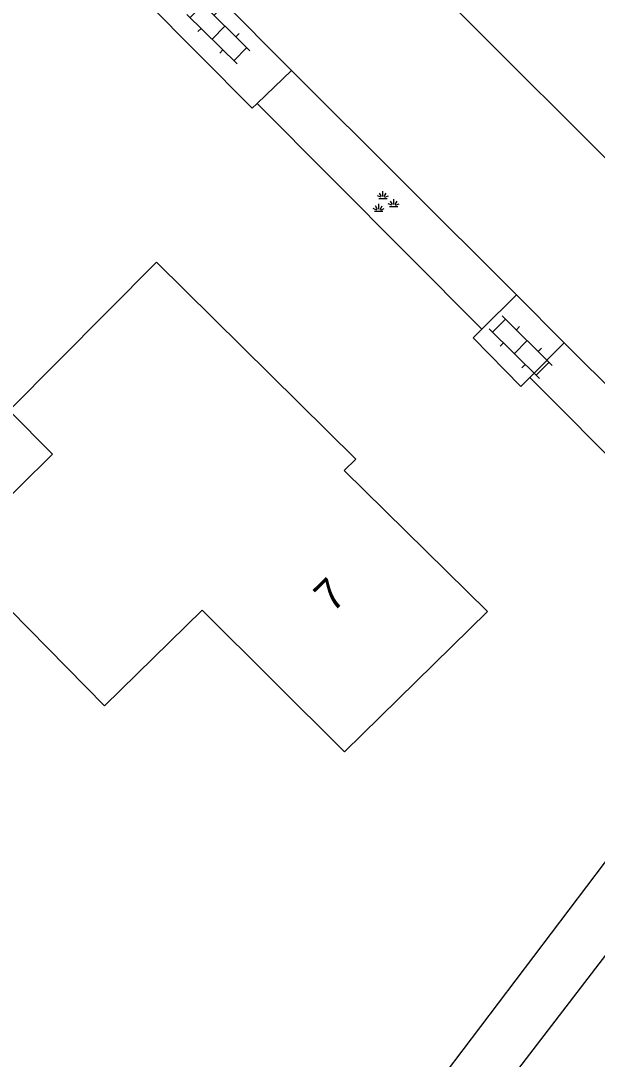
# Model space of a CAD drawing. Extents: x 137999 to 141000, y 397500 to 400501.
# Drawn here: x 138282.51 to 138301.32, y 398836.59 to 398870.5 of the extents above; entities that cross this region are included whole.
import ezdxf

# ---------------------------------------------------------------- set-up
doc = ezdxf.new("R2010")
doc.units = 0
for name, color, linetype in [('gg-afsc-erfafscheiding', 7, 'Continuous'), ('gg-anno-huisnummerreeks BGT', 7, 'Continuous'), ('gg-bbg-gedigitaliseerde bebouwing', 7, 'Continuous'), ('gg-bbg-hoofdgebouw', 7, 'Continuous'), ('gg-knt-verharding', 7, 'Continuous'), ('gg-knt-verharding nz', 7, 'Continuous'), ('gt-symb-groenvak', 7, 'Continuous'), ('gt-symb-klinker verharding', 7, 'Continuous')]:
    doc.layers.add(name, color=color, linetype=linetype)

# ---------------------------------------------------------------- blocks, each defined once
blk = doc.blocks.new('gt0-GRVAK')
at = {"layer": 'gt-symb-groenvak'}
for p, q in [((-0.047, 0.214), (-0.047, 0.393)), ((-0.11, 0.189), (-0.228, 0.24)), ((-0.182, 0.153), (0.088, 0.153)), ((-0.091, 0.211), (-0.156, 0.322)), ((-0.004, 0.211), (0.061, 0.322)), ((0.015, 0.189), (0.133, 0.24)), ((0.262, -0.052), (0.197, 0.059)), ((0.305, -0.049), (0.305, 0.13)), ((0.349, -0.052), (0.414, 0.059)), ((-0.245, -0.228), (-0.363, -0.177)), ((-0.318, -0.264), (-0.047, -0.264)), ((-0.226, -0.206), (-0.291, -0.095)), ((-0.183, -0.203), (-0.183, -0.024)), ((-0.139, -0.206), (-0.074, -0.095)), ((-0.12, -0.228), (-0.002, -0.177)), ((0.243, -0.074), (0.125, -0.023)), ((0.17, -0.11), (0.441, -0.11)), ((0.368, -0.074), (0.486, -0.023))]:
    blk.add_line(p, q, dxfattribs=at)
blk = doc.blocks.new('gt0-KL1')
at = {"layer": 'gt-symb-klinker verharding'}
for p, q in [((-0.5, 0.3), (-0.5, 0.45)), ((0.5, 0.3), (0.5, 0.45)), ((-1.15, 0.3), (1.15, 0.3)), ((-1, -0.3), (-1, 0.3)), ((0, -0.3), (0, 0.3)), ((1, -0.3), (1, 0.3)), ((-1.15, -0.3), (1.15, -0.3)), ((-0.5, -0.45), (-0.5, -0.3)), ((0.5, -0.45), (0.5, -0.3))]:
    blk.add_line(p, q, dxfattribs=at)

msp = doc.modelspace()

# ---------------------------------------------------------------- linework, layer by layer
at = {"layer": 'gg-afsc-erfafscheiding'}
msp.add_line((138290.218, 398867.8), (138297.556, 398860.427), dxfattribs=at)
msp.add_lwpolyline([(138299.121, 398858.856), (138305.82, 398852.124), (138306.161, 398849.091), (138291.747, 398830.045), (138291.783, 398830.011)], dxfattribs=at)
at = {"layer": 'gg-bbg-gedigitaliseerde bebouwing'}
msp.add_lwpolyline([(138286.931, 398862.62), (138282.132, 398857.78), (138283.544, 398856.346), (138280.302, 398853.154), (138285.241, 398848.13)], dxfattribs=at)
at = {"layer": 'gg-bbg-hoofdgebouw'}
msp.add_lwpolyline([(138286.931, 398862.62), (138293.441, 398856.18), (138293.061, 398855.81), (138297.741, 398851.21), (138293.071, 398846.63), (138288.421, 398851.26), (138285.241, 398848.13)], dxfattribs=at)
at = {"layer": 'gg-knt-verharding'}
for p, q in [((138290.218, 398867.8), (138291.341, 398868.874)), ((138291.341, 398868.874), (138298.686, 398861.553)), ((138298.686, 398861.553), (138297.556, 398860.427)), ((138299.121, 398858.856), (138300.239, 398859.984)), ((138300.239, 398859.984), (138307.078, 398853.148)), ((138307.283, 398847.421), (138293.031, 398828.83))]:
    msp.add_line(p, q, dxfattribs=at)
for points in [[(138305.985, 398861.617), (138293.05, 398874.562), (138276.436, 398891.132), (138266.896, 398900.624), (138265.399, 398902.083), (138264.985, 398902.534)], [(138286.563, 398871.164), (138290.06, 398867.649), (138290.218, 398867.8)], [(138297.556, 398860.427), (138297.273, 398860.146), (138298.827, 398858.559), (138299.121, 398858.856)]]:
    msp.add_lwpolyline(points, dxfattribs=at)
at = {"layer": 'gg-knt-verharding nz'}
for p, q in [((138287.838, 398872.401), (138291.341, 398868.874)), ((138298.686, 398861.553), (138300.239, 398859.984))]:
    msp.add_line(p, q, dxfattribs=at)

# ---------------------------------------------------------------- block references
at = {"layer": 'gt-symb-groenvak'}
msp.add_blockref('gt0-GRVAK', (138294.372, 398864.549), dxfattribs=at)
at = {"layer": 'gt-symb-klinker verharding', "rotation": -44.675840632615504}
for p in [(138288.958, 398870.114), (138298.824, 398859.843)]:
    msp.add_blockref('gt0-KL1', p, dxfattribs=at)

# ---------------------------------------------------------------- texts
at = {"layer": 'gg-anno-huisnummerreeks BGT'}
msp.add_text('7', height=1, rotation=44.4, dxfattribs=at).set_placement((138292.677, 398851.147))

doc.saveas('drawing.dxf')
